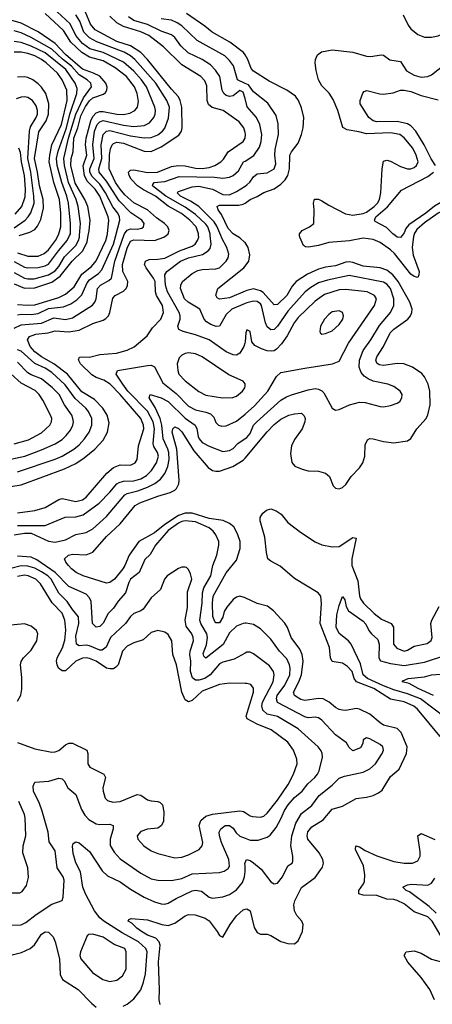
# Model space of a CAD drawing. Header units: inches. Extents: x 1308407 to 1441228, y 959628 to 1036311.
# Tile 485 of 656: x 1398682 to 1401095, y 985504 to 991262. Entities that reach past the tile are written whole.
import ezdxf

# ---------------------------------------------------------------- set-up
doc = ezdxf.new("R2010")
doc.units = ezdxf.units.IN
doc.header["$MEASUREMENT"] = 0
for name, color, linetype in [('B3998', 7, 'Continuous'), ('B3999', 7, 'Continuous'), ('B4908', 7, 'Continuous'), ('B4909', 7, 'Continuous')]:
    doc.layers.add(name, color=color, linetype=linetype)

msp = doc.modelspace()

# ---------------------------------------------------------------- linework, layer by layer
at = {"layer": 'B3998', "color": 5}
for points, elevation in [([(1398630, 988531.3), (1398690, 988541.6), (1398944.7, 988635.3), (1399010, 988667.2), (1399059.5, 988700.6), (1399121.2, 988750), (1399170, 988803.8), (1399196.2, 988850), (1399205.2, 988905.2), (1399193.2, 988950), (1399169, 988990), (1399120.1, 989040.1), (1399045.2, 989085.2), (1398961.7, 989190), (1398881.5, 989250), (1398810.4, 989290), (1398770, 989319), (1398742.6, 989350), (1398727.1, 989390), (1398740.3, 989410), (1398777, 989423), (1398849.4, 989430.6), (1398890, 989443.3), (1398970, 989436.5), (1399030, 989445.5), (1399110, 989486.3), (1399170, 989504.1), (1399186.2, 989513.8), (1399200.5, 989530), (1399209.9, 989550.1), (1399226.1, 989633.9), (1399240.9, 989650), (1399290, 989674.6), (1399305.4, 989690), (1399313.2, 989706.8), (1399314.7, 989730), (1399285.2, 989790), (1399282.9, 989830), (1399310, 989926.8), (1399330, 989966.2), (1399350, 989974.8), (1399470, 989971.1), (1399525.8, 989990), (1399538.1, 990000)], 2920), ([(1398650, 989847.9), (1398710, 989815.2), (1398730, 989810.1), (1398790, 989812), (1398830, 989821.9), (1398850, 989832.6), (1398908.1, 989910), (1398960.3, 989970), (1398974.2, 990000)], 3060), ([(1398650, 989783.7), (1398710, 989750.1), (1398730, 989745.8), (1398767.5, 989747.5), (1398850, 989769.5), (1398890, 989793.6), (1398910, 989818.3), (1398944.3, 989875.7), (1399010, 989940.8), (1399025.9, 989970), (1399031.2, 989990), (1399032, 990000)], 3040), ([(1398650, 989717.5), (1398710, 989692.9), (1398770, 989694.5), (1398870, 989727.5), (1398918.1, 989761.9), (1398988.6, 989850), (1399051.4, 989910), (1399076.1, 989963.9), (1399082.9, 990000)], 3020), ([(1398650, 989458), (1398690, 989478.4), (1398810, 989488.2), (1398882.3, 989517.7), (1398950, 989509.3), (1398990, 989518.3), (1399107.7, 989592.3), (1399121.3, 989610), (1399128.4, 989630), (1399137.1, 989690), (1399154.9, 989710), (1399204.1, 989735.9), (1399218.8, 989750), (1399239.1, 989850), (1399291.1, 990000)], 2940), ([(1398670, 989899.1), (1398730, 989879.6), (1398790, 989879.4), (1398825.7, 989894.3), (1398850, 989916), (1398891.8, 989970), (1398906.4, 990000)], 3080), ([(1398670, 989596.1), (1398730, 989591.8), (1398770, 989595.2), (1398910, 989637.9), (1398950, 989656.1), (1398999.8, 989700.2), (1399046.3, 989773.7), (1399101.4, 989818.6), (1399128.3, 989851.7), (1399186.6, 989970), (1399193.6, 990000)], 2980), ([(1398670, 989536.2), (1398690, 989540.6), (1398750, 989538.8), (1398790, 989543.6), (1398850, 989572.4), (1398937.7, 989582.3), (1398980.3, 989599.7), (1399015.9, 989624.1), (1399046.3, 989653.7), (1399076.8, 989723.2), (1399090, 989741.6), (1399142.4, 989777.6), (1399161.6, 989798.4), (1399230.7, 989950), (1399244.1, 990000)], 2960), ([(1398670, 988378.8), (1398770, 988391.6), (1398830, 988409), (1398910, 988456.6), (1398930, 988462.7), (1399010, 988444.7), (1399050, 988453.9), (1399071.7, 988470), (1399191, 988610), (1399230, 988642.5), (1399270, 988658.3), (1399330, 988657.8), (1399356.8, 988670), (1399369.2, 988690.8), (1399377.1, 988770), (1399407.6, 988870), (1399405.9, 988890), (1399390, 988929), (1399269.9, 989070), (1399211.1, 989130), (1399174.3, 989154.3), (1399129.9, 989170), (1399104.5, 989184.5), (1399037.1, 989250), (1399026.2, 989273.8), (1399032, 989288), (1399042, 989290), (1399090, 989289), (1399150, 989304.4), (1399248.7, 989311.3), (1399310.7, 989329.3), (1399351.5, 989348.5), (1399426.7, 989413.3), (1399459.3, 989460.7), (1399507.9, 989510), (1399523.6, 989550), (1399517.2, 989590), (1399482.5, 989650), (1399476.3, 989670), (1399473.8, 989730), (1399464.8, 989750), (1399421.1, 989810), (1399412.9, 989830), (1399418, 989850), (1399440.1, 989859.9), (1399490, 989860.7), (1399530, 989867.9), (1399615.9, 989910), (1399690, 989937.1), (1399707.8, 989950), (1399722.4, 989970), (1399728.8, 989990), (1399728.6, 990000)], 2880), ([(1400000, 989377.6), (1399999.5, 989370), (1399993.4, 989350), (1399970, 989311.1), (1399950, 989300.7), (1399930, 989302.2), (1399890, 989318.7), (1399789.5, 989389.5), (1399710, 989418.7), (1399637.7, 989437.7), (1399613.7, 989450), (1399607.4, 989470), (1399619.9, 989510), (1399620.8, 989530), (1399614.5, 989550), (1399545.9, 989670), (1399535.2, 989710), (1399530.5, 989770), (1399542.5, 989790), (1399621.6, 989850), (1399670, 989869), (1399751.9, 989888.1), (1399785.2, 989910), (1399795.1, 989924.9), (1399801.4, 989950), (1399796.5, 990000)], 2860), ([(1400000, 989602), (1399923.7, 989570), (1399890, 989538.5), (1399850, 989470.7), (1399831.7, 989468.3), (1399799.9, 989479.9), (1399775.3, 989495.3), (1399761.9, 989510), (1399735, 989570), (1399667.8, 989610), (1399645.9, 989630), (1399623.2, 989690), (1399623.7, 989710), (1399634.8, 989730), (1399690, 989776.8), (1399724.4, 989795.6), (1399750, 989801.2), (1399830, 989804.4), (1399850, 989811), (1399889, 989850), (1399900.7, 989870), (1399905.4, 989890), (1399894.5, 989930), (1399863.9, 989983.9), (1399857.5, 990000)], 2840), ([(1400000, 989958.4), (1399999.4, 989959.4), (1399970, 989985.4), (1399946.7, 990000)], 2820), ([(1400000, 989674), (1399910, 989635.3), (1399850, 989628.6), (1399836.2, 989636.2), (1399829.9, 989650.1), (1399841.7, 989690), (1399992.2, 989810), (1400000, 989820.7)], 2820), ([(1398670, 988617.4), (1398890, 988692.4), (1398930.5, 988709.5), (1398999.5, 988750), (1399030, 988775), (1399061.3, 988810), (1399088.3, 988850), (1399103.9, 988890), (1399103.9, 988930), (1399084.5, 988970), (1399068.8, 988990), (1399006.4, 989046.4), (1398947.5, 989127.5), (1398870, 989198.4), (1398830, 989224.2), (1398770, 989252.4), (1398690, 989323.6), (1398670, 989332.1)], 2940), ([(1400000, 989131.9), (1399988.4, 989148.4), (1399904.3, 989184.3), (1399750, 989289.8), (1399710, 989307.1), (1399670, 989314.2), (1399650, 989310.8), (1399630, 989300.4), (1399614.6, 989285.4), (1399603.8, 989250), (1399606.3, 989210), (1399613.2, 989190), (1399650.2, 989150), (1399730, 989087.6), (1399770, 989066.7), (1399868.7, 989051.3), (1399927.7, 989052.3), (1399950, 989060.9), (1399984.7, 989090), (1399998.3, 989110), (1400000, 989121.3)], 2880), ([(1398630, 988691.8), (1398712.2, 988710), (1398810, 988746), (1398890, 988781.9), (1398930, 988807.2), (1398953.6, 988830), (1398978.3, 988861.7), (1398992.8, 988890), (1398996.6, 988910), (1398993.7, 988930), (1398987.1, 988950), (1398944.5, 989010), (1398912.8, 989070), (1398873.7, 989110), (1398810, 989162), (1398750, 989185.3), (1398730, 989197.5), (1398670, 989259.4)], 2960), ([(1398670, 988304.7), (1398830, 988304.7), (1398947.5, 988352.5), (1399010, 988354.7), (1399053.7, 988366.3), (1399146.2, 988433.8), (1399210, 988498.3), (1399250, 988546.9), (1399263.8, 988556.2), (1399290, 988563.3), (1399350, 988566.2), (1399390, 988577.5), (1399423.1, 988596.9), (1399453.6, 988626.4), (1399481.5, 988670), (1399493.3, 988710), (1399488.8, 988730), (1399466.6, 988766.6), (1399462.7, 988782.7), (1399470.9, 988870), (1399462.9, 988910), (1399430, 988972.6), (1399314.8, 989090), (1399284.6, 989130), (1399246.8, 989190), (1399253.3, 989210), (1399430, 989240.5), (1399450, 989241), (1399470, 989232.3), (1399518.4, 989138.4), (1399596.4, 989076.4), (1399670, 989001.3), (1399710, 988979.9), (1399770, 988967.7), (1399797.4, 988957.4), (1399817.5, 988937.5), (1399830, 988907), (1399844.6, 988890), (1399864.7, 988884.7), (1399890, 988887), (1399950, 988913.3), (1400000, 988956)], 2860), ([(1398650, 988782.4), (1398734.3, 988805.7), (1398810, 988845.9), (1398858.3, 988890), (1398868.3, 988910), (1398869.8, 988929.8), (1398862.7, 988950), (1398817.4, 989037.4), (1398795.2, 989070), (1398772.7, 989092.7), (1398690, 989137.3), (1398630, 989191.5)], 2980), ([(1398650, 988249.7), (1398710, 988259.3), (1398750, 988258.3), (1398850, 988213.3), (1398890, 988205.9), (1398950, 988220.5), (1399010, 988252.1), (1399070, 988262.4), (1399110, 988285.1), (1399190, 988356.8), (1399296.2, 988483.8), (1399310, 988491.6), (1399372.9, 988507.1), (1399430, 988528.2), (1399472.1, 988550), (1399505.5, 988574.5), (1399531.4, 988608.6), (1399548.3, 988650), (1399555.4, 988690), (1399554.5, 988730), (1399549.4, 988750), (1399520.2, 988810), (1399513.8, 988890), (1399503.4, 988930), (1399474.5, 988994.5), (1399439.4, 989050), (1399446, 989070), (1399510, 989051.4), (1399550, 989028.7), (1399650, 988932.4), (1399708.3, 988890), (1399717.7, 988870), (1399725, 988825), (1399731.7, 988810), (1399750, 988789.1), (1399790, 988767.3), (1399870, 988736.3), (1399910, 988742), (1399930, 988755.2), (1399957, 988783), (1400000, 988812.4)], 2840), ([(1400000, 987880.7), (1399990, 987885.4), (1399970, 987889.9), (1399950, 987885.4), (1399930, 987871.8), (1399893.1, 987826.9), (1399878.9, 987801.1), (1399870, 987768.4), (1399850, 987735), (1399830, 987734.6), (1399823, 987743), (1399812.1, 987772.1), (1399809.3, 987850), (1399814.2, 987890), (1399890, 988027.6), (1399950, 988102.2), (1399971.4, 988170), (1399972.2, 988210), (1399956.3, 988256.3), (1399935.3, 988295.3), (1399910, 988316.7), (1399872.4, 988332.4), (1399790, 988345.2), (1399690, 988375.5), (1399650, 988376), (1399610, 988362.6), (1399530.1, 988310), (1399470, 988260.6), (1399379.3, 988210), (1399321.8, 988130), (1399297.8, 988070), (1399284.8, 988050), (1399237.2, 987990), (1399210, 987971.6), (1399190, 987967.7), (1399052.8, 988010), (1399012.4, 988030), (1398985.7, 988050), (1398968.2, 988070), (1398951.5, 988090), (1398944.7, 988110), (1398966.6, 988130), (1398990, 988137), (1399070, 988132.1), (1399110, 988148.8), (1399190, 988239.2), (1399270, 988313.3), (1399358.2, 988421.8), (1399383.8, 988436.2), (1399490, 988475.7), (1399563, 988496.9), (1399589, 988510), (1399599.3, 988520.7), (1399612.9, 988547.1), (1399614.9, 988570), (1399600.4, 988750), (1399574.5, 988850), (1399578.2, 988870), (1399590, 988881.2), (1399610, 988871.5), (1399630, 988852.2), (1399700, 988740), (1399784.1, 988644.1), (1399810, 988626.3), (1399830, 988621), (1399850, 988621.9), (1399929, 988650), (1399990, 988686.3), (1400000, 988698.2)], 2820), ([(1400000, 987732.7), (1399989, 987731), (1399950, 987714.7), (1399910, 987676.5), (1399871.6, 987608.4), (1399770, 987529), (1399759.2, 987539.2), (1399754.6, 987554.6), (1399773.9, 987606.1), (1399779.9, 987650), (1399775.7, 987670), (1399741.3, 987730), (1399735, 987750), (1399748.6, 987850), (1399751.3, 987910), (1399759.9, 987940.1), (1399799.2, 988010), (1399810.8, 988069.2), (1399835.8, 988130), (1399847.1, 988190), (1399846.6, 988210), (1399830, 988249.8), (1399814.1, 988270), (1399789.8, 988290), (1399710, 988325.8), (1399650, 988332.3), (1399630, 988327.9), (1399610, 988316.9), (1399550, 988274.1), (1399476.8, 988190), (1399444.8, 988135.2), (1399414.2, 988105.8), (1399380.9, 988030), (1399330.4, 987989.6), (1399319.4, 987970), (1399301.3, 987910), (1399257.7, 987862.3), (1399230, 987820.7), (1399199.7, 987790), (1399170, 987732), (1399150, 987713.3), (1399130, 987708.6), (1399108.5, 987730), (1399099.3, 987859.3), (1399090, 987880.9), (1399070, 987902.8), (1398970, 987946.7), (1398890.1, 988030.1), (1398782.5, 988102.5), (1398750, 988118.2), (1398670, 988123.9)], 2840), ([(1400000, 987557.7), (1399936.8, 987523.2), (1399870, 987504.9), (1399850, 987494.3), (1399795.8, 987430), (1399765.5, 987410), (1399730, 987399.6), (1399710, 987399.1), (1399693.1, 987413.1), (1399681.6, 987450), (1399683.1, 987510), (1399677.8, 987550), (1399679.2, 987570), (1399698, 987630), (1399697.1, 987650), (1399688.6, 987670), (1399656.1, 987716.1), (1399649.5, 987750), (1399664.2, 987824.2), (1399663.1, 987916.9), (1399689, 987990), (1399681.7, 988021.7), (1399670, 988046.6), (1399657.5, 988057.5), (1399650, 988061.2), (1399630, 988059.5), (1399610, 988053.3), (1399544.9, 988010), (1399528.9, 987990), (1399504.6, 987930), (1399450, 987881.7), (1399404.9, 987815.1), (1399390, 987804.1), (1399350, 987789), (1399330, 987771.7), (1399300.2, 987730), (1399213.5, 987650), (1399187.9, 987592.1), (1399164.9, 987575.1), (1399150, 987576), (1399090, 987600.4), (1399070, 987603.7), (1399030, 987600.9), (1399014.5, 987610), (1399010, 987656), (1399028.2, 987730), (1399025.6, 987770), (1398990, 987812.7), (1398959.6, 987859.6), (1398910, 987908.3), (1398865.4, 987990), (1398845.7, 988010), (1398810, 988033.1), (1398770, 988053.7), (1398730, 988067), (1398690, 988068), (1398630, 988052.8)], 2860), ([(1400000, 987380), (1399910, 987381.4), (1399850, 987373.5), (1399750, 987334.4), (1399690, 987279.9), (1399670, 987273.3), (1399650, 987284.4), (1399629.6, 987330), (1399598.3, 987490), (1399577.8, 987550), (1399572.8, 987630), (1399550, 987666), (1399530, 987680.4), (1399490, 987690.7), (1399450, 987679.3), (1399403.6, 987636.4), (1399350, 987618.7), (1399310, 987597.7), (1399283.5, 987570), (1399257.7, 987490), (1399244.8, 987475.2), (1399230, 987466.7), (1399210, 987465.2), (1399190, 987470.4), (1399129.9, 987510), (1399090, 987526.5), (1399070, 987529.9), (1399050, 987527.3), (1399010.2, 987510), (1398950, 987453.5), (1398930, 987453.6), (1398909.9, 987469.9), (1398900.2, 987490), (1398897, 987510), (1398901.3, 987530), (1398931.4, 987588.6), (1398946.2, 987633.8), (1398952.5, 987692.5), (1398946.6, 987750), (1398930, 987792.2), (1398872.7, 987852.7), (1398803.8, 987963.7), (1398777, 987990), (1398730.7, 988009.3), (1398710, 988012.7), (1398670, 988005.2)], 2880), ([(1398670, 987276.5), (1398687.9, 987312.1), (1398693.8, 987346.2), (1398694.5, 987414.5), (1398687.6, 987490), (1398691.4, 987508.6), (1398704.2, 987530), (1398750, 987575.9), (1398782.4, 987630), (1398788.9, 987670), (1398780.7, 987690), (1398750, 987716.3), (1398710, 987728.2), (1398590, 987717)], 2920), ([(1398670, 987035), (1398770, 986998.7), (1398870, 986977.8), (1398890, 986979.8), (1398910, 986987.9), (1398950, 987020.7), (1398970, 987031.1), (1398991.4, 987031.4), (1399074.6, 986990), (1399081.2, 986970), (1399080.2, 986910), (1399091.8, 986890), (1399174.9, 986850), (1399182.9, 986830), (1399168.7, 986770), (1399169.5, 986749.5), (1399182.4, 986710), (1399195.3, 986695.3), (1399226.3, 986686.3), (1399270, 986690.1), (1399370, 986730.2), (1399390, 986727.6), (1399430, 986700.6), (1399450, 986694), (1399490.1, 986690.1), (1399504, 986684), (1399516.9, 986670), (1399525, 986630), (1399524, 986576), (1399511.4, 986550), (1399490, 986534.2), (1399430, 986527.3), (1399390, 986513.7), (1399368.9, 986490), (1399372, 986470), (1399407.6, 986430), (1399450, 986402.2), (1399490, 986385.8), (1399590, 986360.2), (1399630, 986365.2), (1399670, 986379), (1399732.6, 986410), (1399749.8, 986430), (1399753.6, 986450), (1399731.9, 986550), (1399741.4, 986578.6), (1399770, 986604), (1399810, 986615.1), (1399970, 986634.8), (1399991.8, 986631.8), (1400000, 986626.4)], 2880), ([(1398630, 985966.7), (1398690, 985969.5), (1398718.5, 985981.5), (1398778.3, 986030), (1398870, 986090.2), (1398929.7, 986110.3), (1398936.4, 986130), (1398941.8, 986230), (1398935.9, 986250), (1398901.5, 986301.5), (1398890, 986400.7), (1398854.8, 986454.8), (1398849.2, 986510), (1398813.2, 986633.2), (1398797.4, 986677.4), (1398761.8, 986750), (1398760.6, 986779.4), (1398770, 986803.1), (1398851.6, 986808.4), (1398910, 986825.7), (1398930, 986822.4), (1398942.4, 986810), (1398963.7, 986770), (1399010.1, 986730.1), (1399042.7, 986642.7), (1399063, 986610), (1399085.5, 986585.5), (1399130, 986559.2), (1399150, 986555), (1399210, 986557), (1399228.5, 986550), (1399229.4, 986530), (1399211.7, 986470), (1399211.9, 986431.9), (1399233.6, 986393.6), (1399270, 986355), (1399390, 986271.6), (1399450, 986238), (1399490, 986229.5), (1399570, 986228.4), (1399630, 986239), (1399690, 986267.1), (1399850, 986274.6), (1399877.2, 986282.8), (1399900.8, 986299.2), (1399909.1, 986310.9), (1399905, 986350), (1399862.3, 986450), (1399850.4, 986490), (1399849.4, 986510), (1399857.5, 986530), (1399883.1, 986550), (1399910.1, 986550), (1399930, 986534.1), (1399947.6, 986507.6), (1399970, 986487.4), (1400000, 986476)], 2860), ([(1398610, 986156.6), (1398683.6, 986156.4), (1398696.3, 986163.7), (1398721.8, 986198.2), (1398734.3, 986245.7), (1398730, 986302.7), (1398700.2, 986390), (1398703.2, 986430), (1398717.7, 986490), (1398713.9, 986593.9), (1398710, 986613.6), (1398676.9, 986690)], 2880), ([(1399286.4, 985493.6), (1399310, 985504.9), (1399350, 985535.8), (1399391.3, 985588.7), (1399406.6, 985633.4), (1399416.9, 985683.1), (1399427.9, 985810), (1399419.6, 985830), (1399377.7, 985870), (1399281.7, 985921.7), (1399174.2, 985990), (1399150.7, 986010), (1399119.8, 986050), (1399067, 986150), (1399051.8, 986190), (1399038.1, 986278.1), (1399010, 986331.6), (1398994.3, 986385.7), (1398991.1, 986428.9), (1398995.3, 986444.7), (1399010, 986454.9), (1399030, 986448.5), (1399090, 986397), (1399165, 986285), (1399196.3, 986256.3), (1399270, 986221), (1399330, 986177.6), (1399410, 986130.1), (1399470, 986103.7), (1399510, 986091.7), (1399530, 986089.4), (1399550, 986094.6), (1399597.1, 986122.9), (1399690, 986166.9), (1399710, 986172.2), (1399745.3, 986165.3), (1399790, 986131), (1399810, 986124.6), (1399870, 986131.7), (1399910, 986146.8), (1399950, 986174.4), (1399984.2, 986215.8), (1399996.4, 986250), (1400000, 986281.1)], 2840), ([(1400000, 986311), (1399999.1, 986330), (1400000, 986332.2)], 2840), ([(1399503.7, 985503.7), (1399498.5, 985530), (1399500.6, 985590), (1399493.1, 985753.1), (1399502.8, 985850), (1399498.3, 985870), (1399477.3, 985890), (1399430, 985909.2), (1399393.8, 985930), (1399366.5, 985950), (1399338.6, 985978.6), (1399316, 985990), (1399320.1, 985999.9), (1399334.8, 986005.2), (1399430, 985998), (1399513.7, 985970), (1399550, 985965.1), (1399590, 985978.4), (1399650, 986021.4), (1399670, 986028.9), (1399707.8, 986027.8), (1399766.9, 986006.9), (1399790, 985992.2), (1399837.4, 985930), (1399850, 985906.8), (1399870, 985897.3), (1399912.1, 985970), (1399950, 986022), (1399990, 986057.2), (1400000, 986060.2)], 2820), ([(1398630, 985791.8), (1398693.2, 985806.8), (1398743.1, 985830), (1398768.2, 985851.8), (1398810, 985914.4), (1398830, 985928), (1398850, 985926.7), (1398877.9, 985897.9), (1398889.4, 985870), (1398914.1, 985770), (1398918.6, 985678.6), (1398931.7, 985650), (1399024.4, 985590), (1399101.5, 985510), (1399130, 985486.5)], 2840)]:
    msp.add_lwpolyline(points, dxfattribs=dict(at, elevation=elevation))
at = {"layer": 'B3998', "color": 5, "elevation": 2860}
msp.add_lwpolyline([(1399110, 985914), (1399087, 985913), (1399076.4, 985903.6), (1399036.9, 985810), (1399033.8, 985790), (1399039.6, 985770), (1399107.5, 985690), (1399168.9, 985650), (1399210, 985637.1), (1399250, 985644.4), (1399283.5, 985670), (1399303.8, 985710), (1399304.8, 985810), (1399297.2, 985830), (1399233.7, 985853.7), (1399170, 985896.5)], close=True, dxfattribs=at)
at = {"layer": 'B3999', "color": 5}
for points, elevation in [([(1399244.1, 990000), (1399268.2, 990090), (1399265.6, 990110), (1399255.6, 990130), (1399227.5, 990167.5), (1399184.4, 990250), (1399150, 990299.9), (1399105.3, 990345.3), (1399093, 990370), (1399091.7, 990390), (1399116.8, 990450), (1399108.9, 990531.1), (1399120.1, 990610), (1399136, 990650), (1399150, 990665.5), (1399170, 990672.3), (1399290, 990645.7), (1399350, 990637.4), (1399410, 990643.6), (1399441.4, 990658.6), (1399466.5, 990690), (1399474.3, 990710), (1399475.5, 990730), (1399471.7, 990750), (1399423.4, 990870), (1399395.1, 990910), (1399350, 990961.2), (1399290, 991013.7), (1399170, 991069.7), (1399091.9, 991091.9), (1399050, 991121.8), (1399009.6, 991169.6), (1398977.7, 991237.7), (1398850, 991354.3)], 2960), ([(1399193.6, 990000), (1399196, 990010), (1399204.1, 990090), (1399199.8, 990110), (1399150.4, 990230), (1399122.7, 990270), (1399077.5, 990317.5), (1399061.4, 990350), (1399052.5, 990407.5), (1399074.1, 990470), (1399067.3, 990530), (1399070.2, 990570), (1399097.6, 990670), (1399110, 990696.3), (1399130, 990718.1), (1399150, 990725.7), (1399170, 990725.5), (1399250, 990708.9), (1399290, 990708.4), (1399325.6, 990714.4), (1399356.2, 990730), (1399371.6, 990750), (1399376.7, 990783.3), (1399369.6, 990830), (1399353.5, 990870), (1399307.6, 990930), (1399241, 990981), (1399170, 991022), (1399090, 991042.7), (1399045.4, 991070), (1398981.9, 991130), (1398938.6, 991198.6), (1398830, 991298.9)], 2980), ([(1399538.1, 990000), (1399550.4, 990010), (1399556.2, 990030), (1399548.8, 990050), (1399529.4, 990070), (1399483, 990103), (1399430, 990149.6), (1399350, 990190.9), (1399297.4, 990237.4), (1399270, 990270.7), (1399243.1, 990310), (1399205.1, 990390), (1399207.7, 990472.3), (1399212.9, 990507.1), (1399223.4, 990530), (1399230, 990538.1), (1399250, 990546.3), (1399290, 990539.5), (1399410, 990493.6), (1399450, 990491.7), (1399510, 990517.7), (1399613.4, 990586.6), (1399628.6, 990610), (1399631.6, 990630), (1399629.6, 990750), (1399621.2, 990790), (1399611.7, 990811.7), (1399570, 990854.9), (1399429, 991029), (1399390, 991069.9), (1399331, 991110), (1399250, 991135.2), (1399123.5, 991203.5), (1399095.6, 991235.6), (1399066.2, 991306.2)], 2920), ([(1400000, 991056.7), (1399991.6, 991070), (1399911.1, 991131.1), (1399807.7, 991190), (1399764.9, 991224.9), (1399657.5, 991297.5)], 2820), ([(1399082.9, 990000), (1399088.1, 990028.1), (1399093.7, 990090), (1399080.5, 990170), (1399063.9, 990210), (1399006, 990306), (1398981.1, 990410), (1398982.6, 990450), (1398994.4, 990490), (1398999.2, 990570), (1399022, 990630), (1399039.8, 990699.8), (1399066, 990754), (1399090, 990787.7), (1399110, 990804.1), (1399172.7, 990827.3), (1399183.4, 990836.6), (1399191.8, 990850), (1399192.8, 990867.2), (1399186.4, 990890), (1399150, 990931.2), (1399113.9, 990950), (1399050, 990972.8), (1398950, 991059.1), (1398890, 991122.5), (1398790, 991190.9), (1398690, 991242.5), (1398630, 991259.9)], 3020), ([(1399291.1, 990000), (1399294.6, 990010), (1399310, 990030.5), (1399330, 990038.2), (1399370, 990037.4), (1399396.6, 990043.4), (1399406.6, 990050), (1399409.1, 990070), (1399395.4, 990090), (1399332.4, 990132.4), (1399263, 990203), (1399190, 990316.8), (1399146.2, 990370), (1399145.2, 990390), (1399161.7, 990450), (1399158.7, 990530), (1399169.6, 990590), (1399189.2, 990610.8), (1399210, 990613.8), (1399330, 990582), (1399410, 990571.1), (1399450, 990573.6), (1399490, 990588.5), (1399517.7, 990610), (1399531.4, 990628.6), (1399553.3, 990686.7), (1399557.9, 990750), (1399542.3, 990790), (1399477.4, 990890), (1399354.7, 991030), (1399330, 991050.8), (1399292.9, 991072.8), (1399132.3, 991132.3), (1399090, 991155.3), (1399056.7, 991190), (1399033.7, 991253.7), (1399010, 991289.5)], 2940), ([(1400000, 990601.4), (1399993.3, 990630), (1399965.4, 990665.4), (1399872.4, 990730), (1399808.7, 990748.7), (1399786.2, 990766.2), (1399779.2, 990790), (1399775.9, 990875.9), (1399763.9, 990903.9), (1399741.6, 990930), (1399630, 990998), (1399522.5, 991102.5), (1399437.2, 991170), (1399391.4, 991191.4), (1399290, 991221.9), (1399250, 991243.7), (1399210, 991283.4)], 2880), ([(1400000, 990801.8), (1399990, 990838.9), (1399970, 990847.6), (1399930, 990815.8), (1399910, 990812.3), (1399890, 990819), (1399876.3, 990830), (1399867.1, 990850), (1399852.3, 990930), (1399827.1, 990967.1), (1399797.9, 990997.9), (1399750, 991029.9), (1399667.7, 991067.7), (1399625.2, 991110), (1399590, 991157), (1399570, 991173.1), (1399510, 991194.2), (1399430, 991233.5), (1399350, 991257.6), (1399318.4, 991278.4)], 2860), ([(1400000, 990889.7), (1399956.8, 990910), (1399932.9, 990992.9), (1399910, 991024), (1399881.5, 991050), (1399720.8, 991140.8), (1399630, 991226.7), (1399603.9, 991243.9), (1399570, 991258.6), (1399510, 991267.8)], 2840), ([(1399032, 990000), (1399037.4, 990070), (1399024.5, 990170), (1399012.2, 990210), (1398968.4, 990310), (1398943.1, 990410), (1398939.6, 990450), (1398968.4, 990570), (1399010.5, 990710), (1399054.7, 990805.3), (1399101.1, 990870), (1399097.9, 990890), (1399076.7, 990910), (1399030, 990939.9), (1398984.2, 990990), (1398931.6, 991031.6), (1398869.5, 991089.5), (1398750, 991157.4), (1398690, 991185.2), (1398650, 991196.1)], 3040), ([(1398974.2, 990000), (1398978.9, 990010), (1398979.9, 990070), (1398967.9, 990190), (1398958, 990230), (1398927.8, 990310), (1398900.5, 990410), (1398897.5, 990450), (1398906.4, 990493.6), (1398955.8, 990630), (1398975.4, 990710), (1399017, 990830), (1399018.7, 990858.7), (1399006.1, 990890), (1398951.1, 990970), (1398830, 991067.4), (1398750, 991106.6), (1398690, 991129.1), (1398650, 991134.6)], 3060), ([(1398906.4, 990000), (1398911.3, 990010), (1398921.8, 990050), (1398922.3, 990130), (1398915.7, 990210), (1398882, 990310), (1398854.9, 990430), (1398857.4, 990470), (1398870.7, 990529.3), (1398926.8, 990650), (1398958.7, 990790), (1398957, 990850), (1398931.1, 990911.1), (1398902.4, 990950), (1398837, 991010), (1398809.8, 991029.8), (1398770, 991049.9), (1398730, 991064.3), (1398690, 991071.4), (1398650, 991071.8)], 3080), ([(1398679.5, 990000), (1398741.2, 990018.8), (1398770, 990034.7), (1398786.3, 990053.7), (1398806.5, 990093.5), (1398820.6, 990159.4), (1398819.8, 990210), (1398797.7, 990290), (1398786.9, 990370), (1398768.6, 990450), (1398793.8, 990606.2), (1398836, 990670), (1398850, 990710), (1398852.8, 990770), (1398834.1, 990830), (1398810, 990866.7), (1398790, 990887.6), (1398759.8, 990910), (1398730, 990924.1), (1398710, 990928.8), (1398670, 990926.3)], 3120), ([(1398650, 990044.9), (1398713.2, 990090), (1398731.7, 990108.3), (1398746.9, 990133.1), (1398765.9, 990190), (1398765.6, 990230), (1398747.5, 990370), (1398730.5, 990450), (1398739.4, 990610), (1398745.1, 990634.9), (1398778.2, 990690), (1398785.2, 990710), (1398786.7, 990730), (1398779, 990759), (1398757, 990790), (1398730, 990806.9), (1398710, 990811.3), (1398690, 990809.1), (1398661.2, 990798.8)], 3140), ([(1399728.6, 990000), (1399728.5, 990010), (1399713.4, 990050), (1399676.5, 990090), (1399629.1, 990129.1), (1399550, 990171.1), (1399476.8, 990230), (1399406.1, 990266.1), (1399371.9, 990290), (1399334.5, 990330), (1399322.7, 990350), (1399318.5, 990370), (1399330, 990381.8), (1399350, 990383.1), (1399430, 990368.7), (1399488.8, 990371.2), (1399570, 990404.3), (1399610, 990409.7), (1399650, 990406.5), (1399710, 990393.1), (1399750, 990392.7), (1399790, 990398.4), (1399823.2, 990410), (1399858.4, 990430), (1399873.8, 990446.2), (1399901.6, 990490), (1399989, 990550), (1400000, 990569.2)], 2880), ([(1398656.2, 990123.8), (1398693.7, 990170), (1398713.7, 990226.3), (1398715, 990270), (1398709.3, 990350), (1398692.6, 990430), (1398686.3, 990486.3), (1398677.9, 990510)], 3160), ([(1399796.5, 990000), (1399795.6, 990010), (1399781.7, 990050), (1399770, 990066), (1399710, 990123.4), (1399650, 990166.5), (1399537.7, 990230), (1399459.2, 990290), (1399461.2, 990298.8), (1399468.3, 990310), (1399530, 990315.2), (1399614.7, 990345.3), (1399821.8, 990341.8), (1399870, 990336.1), (1399910, 990341.3), (1399929.9, 990350.1), (1399962.1, 990377.9), (1399991.3, 990430), (1400000, 990435.6)], 2860), ([(1399857.5, 990000), (1399835.5, 990055.5), (1399819.6, 990079.6), (1399729.4, 990169.4), (1399681.2, 990201.2), (1399622.4, 990230), (1399603.7, 990250), (1399610, 990256.6), (1399690, 990283.6), (1399730, 990287.5), (1399810, 990270.1), (1399870, 990240.1), (1399910, 990238.6), (1399950, 990257.4), (1400000, 990289)], 2840), ([(1399946.7, 990000), (1399930, 990010.5), (1399901.5, 990041.5), (1399862.2, 990122.2), (1399843.2, 990150), (1399837.2, 990170), (1399850, 990176.8), (1399963.5, 990176.5), (1399990, 990183.3), (1400000, 990190)], 2820)]:
    msp.add_lwpolyline(points, dxfattribs=dict(at, elevation=elevation))
at = {"layer": 'B4908', "color": 5}
for points, elevation in [([(1400986.8, 990000), (1400985.3, 989994.7), (1400977.7, 989930), (1400984.3, 989884.3), (1401017.6, 989790), (1401017.3, 989770), (1401010, 989754.5), (1400990, 989759.3), (1400970, 989774.7), (1400874.2, 989894.2), (1400850, 989917.1), (1400790, 989959.2), (1400750, 989976.1), (1400690, 989983.7), (1400610.8, 989969.2), (1400490, 989959), (1400430, 989942.2), (1400371.9, 989931.9), (1400353.5, 989933.5), (1400341.1, 989941.1), (1400321, 989990), (1400319.4, 990000)], 2780), ([(1400918.6, 990000), (1400910, 989988.4), (1400890, 989991.1), (1400877.7, 990000)], 2760), ([(1400000, 989820.7), (1400021.5, 989850), (1400027.3, 989887.3), (1400017.7, 989930), (1400000, 989958.4)], 2820), ([(1400000, 988698.2), (1400128.8, 988851.2), (1400170, 988895.2), (1400210, 988926.1), (1400255.6, 988950), (1400290, 988957.8), (1400330, 988960.2), (1400345.6, 988945.6), (1400350.8, 988930), (1400350.1, 988910), (1400333.7, 988870), (1400290, 988806.8), (1400271.9, 988770), (1400265.9, 988725.9), (1400272.8, 988672.8), (1400291.9, 988651.9), (1400333.9, 988633.9), (1400370, 988624.6), (1400430, 988621.2), (1400470.6, 988610.6), (1400493.2, 988590), (1400515.3, 988535.3), (1400530, 988522), (1400550, 988518.9), (1400570, 988526.3), (1400590, 988544.6), (1400620.9, 988590), (1400670, 988640.9), (1400688.9, 988670), (1400699.9, 988710), (1400703.5, 988776.5), (1400715.4, 988804.6), (1400730, 988812.2), (1400748.9, 988811.1), (1400810, 988795.6), (1400870, 988787.6), (1400950, 988798.3), (1400970, 988812), (1401005.6, 988870), (1401058.7, 988930), (1401070, 988950.5), (1401082.5, 989010), (1401080.5, 989090), (1401070.6, 989130), (1401050, 989173.5), (1401033.3, 989193.3), (1400979.7, 989230), (1400928.9, 989248.9), (1400890, 989250.8), (1400810, 989239.7), (1400784.3, 989244.3), (1400770, 989253.6), (1400765, 989270), (1400769.9, 989290), (1400810, 989351.6), (1400849.5, 989430), (1400870, 989451.6), (1400951.4, 989510), (1400967.6, 989530), (1400975.6, 989550), (1400977.1, 989570), (1400964.6, 989610), (1400895.8, 989730), (1400864.4, 989770), (1400830, 989798.1), (1400790, 989811), (1400690, 989820.3), (1400630, 989842.9), (1400610, 989845.8), (1400590, 989843.6), (1400530, 989822.9), (1400470, 989813.9), (1400430, 989802.5), (1400366.1, 989773.9), (1400298.3, 989730), (1400275.5, 989704.5), (1400244.9, 989650), (1400190, 989596.9), (1400170, 989594.1), (1400106, 989666), (1400090, 989676.3), (1400050, 989687.7), (1400010, 989678.3), (1400000, 989674)], 2820), ([(1400000, 988812.4), (1400010, 988819.2), (1400030, 988841.7), (1400049.9, 988890), (1400069.2, 988910), (1400210, 989036.6), (1400243.1, 989056.9), (1400272.3, 989067.7), (1400370, 989098.3), (1400410, 989104.7), (1400430, 989102.3), (1400450, 989092), (1400460.5, 989080.5), (1400510, 988990.5), (1400530, 988979.3), (1400550, 988983.1), (1400610.7, 989009.3), (1400670, 989024.9), (1400703.4, 989023.4), (1400790, 989000.2), (1400810, 988998.6), (1400850, 989005.5), (1400890, 989019), (1400906, 989030), (1400916.4, 989050), (1400918.3, 989070), (1400907.8, 989090), (1400870, 989117.3), (1400836, 989130), (1400750, 989148.9), (1400720.9, 989160.9), (1400697.2, 989177.2), (1400678.3, 989198.3), (1400666.7, 989230), (1400669, 989270), (1400691.6, 989328.4), (1400736, 989390), (1400786.3, 989473.7), (1400850.5, 989550), (1400871, 989590), (1400870.8, 989630), (1400851.5, 989690), (1400830, 989715.4), (1400810, 989727.2), (1400610, 989766.2), (1400481.5, 989738.5), (1400430, 989722.7), (1400383.9, 989696.1), (1400352.3, 989670), (1400250, 989558.2), (1400190, 989470.5), (1400170, 989451.2), (1400150, 989447.8), (1400130, 989465.3), (1400119.7, 989490), (1400096.8, 989590), (1400090, 989600.8), (1400070, 989613.8), (1400050, 989615.3), (1400010, 989606.2), (1400000, 989602)], 2840), ([(1400000, 988956), (1400056.1, 989003.9), (1400134.2, 989090), (1400184.4, 989175.6), (1400210, 989198.2), (1400350, 989225), (1400511.2, 989248.8), (1400550, 989265.5), (1400604.4, 989370), (1400757.8, 989590), (1400769, 989629), (1400757.4, 989650), (1400714.3, 989670), (1400590, 989685.1), (1400550, 989682.7), (1400465.7, 989654.3), (1400410, 989616.7), (1400310, 989520.2), (1400287.2, 989490), (1400245.8, 989414.2), (1400212.9, 989367.1), (1400184.2, 989335.8), (1400170, 989326), (1400156.6, 989323.4), (1400130, 989325.6), (1400096.7, 989336.7), (1400057.5, 989357.4), (1400039.1, 989379.1), (1400030, 989439), (1400010, 989448.7), (1400003.8, 989430), (1400000, 989377.6)], 2860), ([(1400000, 989121.3), (1400001.3, 989130), (1400000, 989131.9)], 2880), ([(1401140.5, 987070), (1401009.4, 987230), (1400986.9, 987246.9), (1400930, 987272.5), (1400850, 987288.1), (1400753.1, 987350), (1400652.8, 987390), (1400638.6, 987410), (1400625.7, 987450), (1400600, 987480), (1400570, 987498.5), (1400508.8, 987508.8), (1400500.4, 987530), (1400494.9, 987590), (1400439.1, 987730), (1400447.5, 987847.5), (1400443.9, 987890), (1400428, 987910), (1400290, 987994), (1400206.4, 988066.4), (1400150, 988094.8), (1400133.7, 988110), (1400125.3, 988145.3), (1400115.9, 988235.9), (1400088.7, 988331.3), (1400088.7, 988351.3), (1400103.5, 988376.5), (1400125.8, 988394.2), (1400150, 988400.9), (1400182, 988390), (1400210.9, 988370), (1400250, 988320.7), (1400324.4, 988264.4), (1400410, 988209.3), (1400450, 988190.9), (1400510, 988178.7), (1400550, 988180.6), (1400630, 988233.4), (1400650, 988230.6), (1400624.6, 988110), (1400623.7, 988070), (1400660.1, 987980.1), (1400670, 987893), (1400675.7, 987875.7), (1400692.9, 987850), (1400754.5, 987790), (1400797.2, 987757.2), (1400855.6, 987730), (1400868.7, 987710), (1400869.2, 987609.2), (1400887, 987587), (1400930, 987569.5), (1400950, 987575.1), (1400990, 987598.2), (1401066.2, 987613.8), (1401088.7, 987631.3), (1401094.1, 987650), (1401087.4, 987730), (1401093.4, 987750), (1401135.2, 987830)], 2780), ([(1400000, 986060.2), (1400010, 986063.2), (1400030.1, 986050.1), (1400053.2, 985953.2), (1400070, 985923.6), (1400090, 985914.4), (1400130, 985913.4), (1400150, 985907.1), (1400210, 985872), (1400250, 985858.7), (1400290, 985858), (1400310, 985874.9), (1400335.4, 985930), (1400339.8, 985970), (1400332, 985990), (1400303.9, 986023.9), (1400289.9, 986049.9), (1400285, 986085), (1400290.4, 986110), (1400330, 986187.8), (1400410, 986245.2), (1400453.8, 986306.1), (1400459.2, 986330), (1400454.4, 986350), (1400432.7, 986390), (1400366.8, 986470), (1400362.5, 986490), (1400367.3, 986512.7), (1400390, 986541.7), (1400456.5, 986583.5), (1400510, 986645.2), (1400570, 986662.2), (1400650, 986707.1), (1400710, 986714.7), (1400750, 986725.4), (1400780.2, 986739.8), (1400803, 986757), (1400850, 986836.5), (1400901.7, 986878.3), (1400944.9, 986970), (1400948.3, 987010), (1400913.4, 987093.4), (1400890, 987117.6), (1400810, 987137), (1400789.4, 987149.4), (1400730, 987200.2), (1400670, 987229.9), (1400650, 987233.9), (1400590, 987222.5), (1400570, 987224), (1400550, 987228.2), (1400530, 987239.4), (1400492, 987271.9), (1400457.2, 987290), (1400430, 987292.8), (1400350, 987279.9), (1400326.4, 987286.4), (1400289.1, 987309.1), (1400284, 987330), (1400315.2, 987390), (1400330.3, 987430), (1400339.7, 987510), (1400334.6, 987550), (1400320.4, 987580.4), (1400270, 987648.7), (1400247.8, 987707.8), (1400232.7, 987732.7), (1400165.8, 987805.8), (1400131.4, 987831.4), (1400070, 987848.1), (1400000, 987880.7)], 2820), ([(1401170, 987181.6), (1401026, 987290), (1400950, 987320.2), (1400870, 987342.3), (1400810, 987365.5), (1400717.1, 987410), (1400691.8, 987430), (1400675, 987495), (1400620.2, 987610), (1400605.3, 987630), (1400550, 987672.5), (1400532.8, 987710), (1400537.4, 987782.6), (1400550, 987836.3), (1400570, 987888), (1400584.4, 987870), (1400591.1, 987830), (1400604.2, 987804.2), (1400690, 987745.5), (1400707.4, 987727.4), (1400724.9, 987690), (1400740.5, 987670), (1400776.9, 987636.9), (1400784.5, 987610), (1400781.7, 987530), (1400792.8, 987512.8), (1400850, 987496.4), (1400930, 987484.4), (1401050, 987504.4), (1401174.6, 987545.4)], 2760), ([(1400000, 986332.2), (1400008.4, 986351.6), (1400030, 986344.3), (1400050, 986330.9), (1400093.6, 986293.6), (1400150, 986220.3), (1400170, 986208.7), (1400190, 986211.8), (1400218.7, 986250), (1400250, 986313.4), (1400275.3, 986330), (1400279.5, 986340.5), (1400278.7, 986370), (1400267.7, 986430), (1400273.1, 986490), (1400296.6, 986563.4), (1400330, 986619.6), (1400390, 986665.8), (1400433.9, 986726.1), (1400510, 986786.5), (1400550, 986827), (1400580.9, 986839.1), (1400690, 986860.9), (1400730, 986880.2), (1400762.5, 986910), (1400802.8, 986970), (1400810.8, 986990), (1400805.7, 987010), (1400790, 987023.1), (1400730, 987056.4), (1400710, 987062.9), (1400690.7, 987050), (1400688.2, 987030), (1400675.3, 987004.8), (1400630, 986987.3), (1400610, 987006.6), (1400593, 987033), (1400530, 987079.8), (1400450, 987166.2), (1400430, 987179.8), (1400410, 987184), (1400370, 987179.9), (1400350, 987185), (1400189.6, 987269.6), (1400183.7, 987290), (1400188.8, 987310), (1400233.7, 987370), (1400261.6, 987430), (1400264.1, 987470), (1400259.9, 987490), (1400243.5, 987523.5), (1400200.8, 987570), (1400150, 987639.4), (1400090, 987699.1), (1400050, 987725.4), (1400006.4, 987733.6), (1400000, 987732.7)], 2840), ([(1400000, 986476), (1400030, 986464.7), (1400076.7, 986463.4), (1400130, 986481), (1400147, 986493), (1400181.6, 986538.4), (1400210, 986589.3), (1400230, 986637.1), (1400251.7, 986670), (1400290, 986713.3), (1400334.4, 986750), (1400366.5, 986793.5), (1400409, 986830), (1400424.7, 986850), (1400433.5, 986870), (1400452.4, 986950), (1400451.9, 986970), (1400445.7, 986985.7), (1400428, 987010), (1400310, 987115.5), (1400190, 987187.8), (1400130, 987201.4), (1400104.7, 987224.7), (1400098.6, 987250), (1400102.8, 987270), (1400164.7, 987390), (1400171.2, 987431.2), (1400166.5, 987450), (1400143.3, 987483.3), (1400050, 987553.8), (1400030, 987562.4), (1400010, 987563.1), (1400000, 987557.7)], 2860), ([(1401102.4, 987310), (1401012.2, 987350), (1400959.4, 987379.4), (1400919.5, 987390), (1400923.8, 987396.2), (1400954, 987410), (1401050, 987419.3), (1401090, 987430.1), (1401250, 987442.3)], 2740), ([(1400000, 986626.4), (1400030, 986607.1), (1400043.2, 986603.2), (1400090, 986598.1), (1400110, 986605), (1400130, 986621.5), (1400190, 986697.4), (1400252.1, 986790), (1400282.6, 986850), (1400305.2, 986910), (1400302.4, 986937.6), (1400283.7, 986990), (1400250, 987037.5), (1400152, 987110), (1400070, 987141.6), (1400012.6, 987172.6), (1400006, 987190), (1400049.8, 987330), (1400050, 987352), (1400033.3, 987373.3), (1400010, 987379.8), (1400000, 987380)], 2880), ([(1401144.5, 985904.5), (1401094, 985990), (1401070, 986015.2), (1400990, 986045.6), (1400930, 986090.7), (1400890, 986111.9), (1400870, 986117.6), (1400830, 986118.4), (1400770, 986140.9), (1400690, 986143.1), (1400665.8, 986150), (1400665, 986170), (1400692.4, 986207.6), (1400697.9, 986222.1), (1400700.5, 986260.5), (1400693.1, 986313.1), (1400646.6, 986410), (1400648.4, 986430), (1400670, 986424.2), (1400703, 986403), (1400770, 986373.2), (1400870, 986338.9), (1400930, 986328.6), (1400979.3, 986330), (1401010, 986342.6), (1401024.1, 986370), (1401024.4, 986395.6), (1401011, 986489), (1401030, 986502.4), (1401110, 986468.7)], 2780), ([(1400000, 986281.1), (1400001, 986290), (1400000, 986311)], 2840), ([(1401117.2, 986037.2), (1401076.2, 986076.2), (1400961.3, 986161.3), (1400943, 986170), (1400922, 986190), (1400950, 986202.7), (1400972.9, 986207.1), (1401070, 986200.7), (1401090, 986212.9), (1401110, 986241.1)], 2760), ([(1401109, 985530), (1401080.3, 985590), (1401030, 985661.2), (1400952.5, 985750), (1400930.7, 985790), (1400942, 985810), (1400990, 985816.8), (1401030, 985802.5), (1401090, 985767.5), (1401150, 985751.7)], 2780)]:
    msp.add_lwpolyline(points, dxfattribs=dict(at, elevation=elevation))
at = {"layer": 'B4908', "color": 5, "elevation": 2880}
msp.add_lwpolyline([(1400550, 989558.5), (1400510, 989553.5), (1400490, 989538.5), (1400465.3, 989510), (1400442, 989470), (1400438, 989438), (1400438.8, 989430), (1400450, 989423), (1400470, 989426.7), (1400510, 989442), (1400550, 989479.5), (1400571.2, 989511.2), (1400576, 989530), (1400569.4, 989550)], close=True, dxfattribs=at)
at = {"layer": 'B4909', "color": 5}
for points, elevation in [([(1400925.7, 991290), (1400953.7, 991230), (1400970, 991209.2), (1401010, 991175.9), (1401050, 991159.4), (1401090, 991160.5), (1401130, 991167.9), (1401190, 991195.1), (1401210, 991209.6), (1401217.5, 991222.5), (1401230.6, 991290)], 2820), ([(1400319.4, 990000), (1400317.7, 990010), (1400334.7, 990030), (1400377.6, 990050), (1400401.7, 990070), (1400404.4, 990150), (1400399.8, 990190), (1400407.2, 990212.8), (1400430, 990211.7), (1400450, 990202.7), (1400490, 990176.8), (1400587.3, 990127.3), (1400630, 990118.7), (1400691.3, 990128.7), (1400710, 990136.5), (1400755.4, 990170), (1400775.7, 990190), (1400786.7, 990210), (1400794.2, 990250), (1400802, 990390), (1400810, 990433.7), (1400830, 990441.2), (1400850, 990435.2), (1400910, 990404), (1400950, 990389.5), (1400970, 990389.5), (1400990, 990398), (1401003.8, 990410), (1401012, 990430), (1401001.9, 990470), (1400981.1, 990510), (1400931.7, 990571.7), (1400906, 990590), (1400850, 990601), (1400710, 990594), (1400666.5, 990606.5), (1400597.2, 990617.2), (1400571.4, 990631.4), (1400542.5, 990730), (1400514.7, 990794.7), (1400492, 990832), (1400450, 990875.5), (1400429.9, 990910), (1400415.2, 990964.8), (1400409.8, 991010), (1400412.1, 991030), (1400423.9, 991056.1), (1400446.5, 991073.5), (1400510, 991084.9), (1400630, 991071.7), (1400710, 991048.1), (1400733.4, 991046.6), (1400797.2, 991057.2), (1400810, 991053.7), (1400846.3, 991026.3), (1400910, 991016.7), (1400943.9, 990963.9), (1400990, 990937.8), (1401030, 990925.5), (1401070, 990930.5), (1401090, 990939.6), (1401230, 991049.5)], 2780), ([(1400000, 990190), (1400030, 990210.1), (1400071.6, 990228.4), (1400110, 990252.1), (1400170, 990272.1), (1400210, 990300.9), (1400234.5, 990325.6), (1400249.4, 990350.6), (1400260.3, 990390), (1400262.2, 990470), (1400271.2, 990488.8), (1400310, 990539.6), (1400330.5, 990590), (1400340.5, 990630), (1400344.5, 990690), (1400330, 990747.3), (1400313, 990790), (1400294.5, 990814.5), (1400245.3, 990850), (1400141.9, 990901.9), (1400050, 990960.9), (1400036.8, 990976.8), (1400016.9, 991030), (1400000, 991056.7)], 2820), ([(1400000, 990289), (1400010, 990295.4), (1400029, 990311), (1400050, 990342.7), (1400070, 990360.1), (1400130, 990367.3), (1400169.8, 990390), (1400180.5, 990419.5), (1400175, 990470), (1400176.4, 990503.5), (1400196.6, 990590), (1400193.8, 990653.8), (1400181.2, 990701.2), (1400133.4, 990773.4), (1400050, 990839.2), (1400020.2, 990880.2), (1400000, 990889.7)], 2840), ([(1401114.9, 990410), (1401089, 990449), (1401048.1, 990530), (1400999.1, 990610), (1400970, 990641.2), (1400950, 990653.4), (1400890, 990666.4), (1400770, 990664.4), (1400749.8, 990670), (1400723.5, 990690), (1400674, 990770), (1400672.8, 990790), (1400688.3, 990831.7), (1400697.2, 990842.8), (1400711.7, 990848.3), (1400788.2, 990828.2), (1400810, 990826.7), (1400865.5, 990834.5), (1400909.8, 990850.2), (1400930, 990850.2), (1400970, 990843), (1401030, 990819.4), (1401130, 990792.6)], 2760), ([(1400000, 990435.6), (1400051.4, 990468.6), (1400084.3, 990515.7), (1400095.2, 990550), (1400097.8, 990590), (1400087.5, 990650), (1400067.7, 990690), (1400013.2, 990753.1), (1400000, 990801.8)], 2860), ([(1400000, 990569.2), (1400000.5, 990570), (1400002.7, 990590), (1400000, 990601.4)], 2880), ([(1400877.7, 990000), (1400864, 990010), (1400827, 990047), (1400761.5, 990081.5), (1400756.8, 990090), (1400764.5, 990110), (1400833.3, 990166.7), (1400914.6, 990265.4), (1401070, 990344.4), (1401103.1, 990370)], 2760), ([(1401550.1, 990000), (1401559.7, 990050), (1401552.6, 990072.6), (1401443.1, 990190), (1401424.4, 990204.4), (1401396.6, 990216.6), (1401350, 990226.2), (1401310, 990226.6), (1401170, 990201.7), (1401146.1, 990193.9), (1401108.5, 990171.5), (1401058.1, 990130), (1400957.8, 990062.2), (1400939.9, 990040.1), (1400930, 990015.4), (1400918.6, 990000)], 2760), ([(1401444.3, 990000), (1401451.6, 990030), (1401445.7, 990070), (1401410, 990131.7), (1401380.5, 990160.5), (1401335.9, 990175.9), (1401290, 990177.6), (1401170, 990150.5), (1401130, 990129.9), (1401050, 990074.8), (1401005.2, 990034.8), (1400989.7, 990010.3), (1400986.8, 990000)], 2780)]:
    msp.add_lwpolyline(points, dxfattribs=dict(at, elevation=elevation))

doc.saveas('drawing.dxf')
